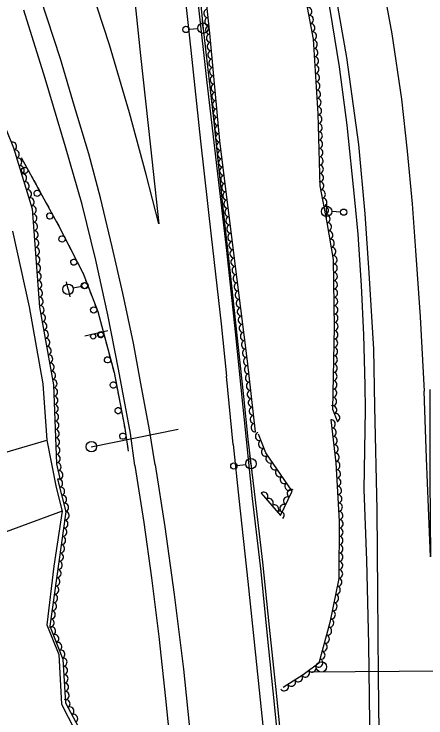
# Model space of a CAD drawing. Extents: x 1722896 to 1754269, y 648279 to 666297.
# Drawn here: x 1725571.5 to 1725769, y 663763.4 to 664101 of the extents above; entities that cross this region are included whole.
import ezdxf

# ---------------------------------------------------------------- set-up
doc = ezdxf.new("R2010")
doc.units = 0
for name, color, linetype in [('DESIGN - PUBLIC HEARING - Shapes', 7, 'Continuous'), ('DESIGN - SCRATCH - User 1', 7, 'Continuous'), ('SURVEY - CENTERLINE - Preliminary', 7, 'Continuous'), ('SURVEY - CENTERLINE - Preliminary Text', 7, 'Continuous'), ('SURVEY - DTM - Breaklines', 7, 'Continuous'), ('SURVEY - VEGETATION - Features with Text', 7, 'Continuous')]:
    doc.layers.add(name, color=color, linetype=linetype)

msp = doc.modelspace()

# ---------------------------------------------------------------- linework, layer by layer
at = {"layer": 'DESIGN - PUBLIC HEARING - Shapes'}
for p, q in [((1725605.44, 663946.71), (1725616.36, 663949.21)), ((1725608.4, 663893.46), (1725650.22, 663901.93)), ((1725608.53, 663893.48), (1725608.53, 663893.48)), ((1725714.15, 663785.43), (1725828.89, 663786.39)), ((1725718.87, 663787.83), (1725718.87, 663787.83))]:
    msp.add_line(p, q, dxfattribs=at)
for centre, radius in [((1725609.44, 663946.37), 1.25), ((1725613.09, 663947.2), 1.25), ((1725608.54, 663893.5), 2.5), ((1725718.88, 663787.84), 2.5)]:
    msp.add_circle(centre, radius, dxfattribs=at)
at = {"layer": 'DESIGN - SCRATCH - User 1'}
for points in [[(1725647.15, 664224), (1725650.36, 664194.91), (1725653.43, 664166.17), (1725656.33, 664139.15), (1725659.79, 664105.4), (1725664, 664068.23), (1725668.69, 664027.14), (1725673.32, 663987.6), (1725677.51, 663948.57), (1725681.25, 663912.36), (1725682.79, 663896.99)], [(1725648.26, 664224.12), (1725652.87, 664181.54), (1725656.27, 664151.24), (1725659.88, 664116.59), (1725662.12, 664093.92), (1725667.19, 664050.68), (1725671.28, 664010.99), (1725675.16, 663976.58), (1725678.96, 663941.12), (1725681.55, 663917.51), (1725683.64, 663897.14)], [(1725574.85, 664032.17), (1725592.98, 663999.31), (1725604.57, 663976.56), (1725611.57, 663958.37), (1725619.46, 663929.01), (1725624.57, 663902.31), (1725626.19, 663891.38)], [(1725574.85, 664032.17), (1725575.98, 664030.11)], [(1725576.76, 664028.71), (1725578.98, 664024.69)], [(1725579.75, 664023.28), (1725580.89, 664021.23)], [(1725580.89, 664021.23), (1725582.02, 664019.17)], [(1725582.79, 664017.77), (1725585.02, 664013.74)], [(1725585.79, 664012.34), (1725586.93, 664010.28)], [(1725586.93, 664010.28), (1725588.06, 664008.22)], [(1725588.83, 664006.82), (1725591.06, 664002.8)], [(1725591.83, 664001.39), (1725592.96, 663999.34)], [(1725592.96, 663999.34), (1725592.98, 663999.31), (1725594.03, 663997.24)], [(1725594.76, 663995.82), (1725596.85, 663991.72)], [(1725597.57, 663990.29), (1725598.64, 663988.2)], [(1725598.64, 663988.2), (1725599.71, 663986.11)], [(1725600.44, 663984.68), (1725602.52, 663980.58)], [(1725603.25, 663979.16), (1725604.32, 663977.06)], [(1725604.32, 663977.06), (1725604.57, 663976.56), (1725605.21, 663974.89)], [(1725605.79, 663973.4), (1725607.44, 663969.11)], [(1725608.02, 663967.61), (1725608.86, 663965.42)], [(1725608.86, 663965.42), (1725609.7, 663963.23)], [(1725610.28, 663961.73), (1725611.57, 663958.37), (1725611.83, 663957.41)], [(1725612.24, 663955.86), (1725612.85, 663953.59)], [(1725612.85, 663953.59), (1725613.46, 663951.32)], [(1725613.88, 663949.78), (1725615.07, 663945.34)], [(1725615.49, 663943.79), (1725616.1, 663941.52)], [(1725616.1, 663941.52), (1725616.71, 663939.25)], [(1725617.12, 663937.71), (1725618.31, 663933.26)], [(1725618.73, 663931.72), (1725619.34, 663929.45)], [(1725619.34, 663929.45), (1725619.46, 663929.01), (1725619.81, 663927.15)], [(1725620.11, 663925.58), (1725620.98, 663921.06)], [(1725621.28, 663919.49), (1725621.72, 663917.18)], [(1725621.72, 663917.18), (1725622.16, 663914.87)], [(1725622.46, 663913.3), (1725623.33, 663908.78)], [(1725623.63, 663907.21), (1725624.07, 663904.9)], [(1725624.07, 663904.9), (1725624.51, 663902.59)], [(1725624.76, 663901.01), (1725625.43, 663896.46)], [(1725682.79, 663896.99), (1725685.71, 663868.6), (1725689.81, 663833.63), (1725692.91, 663802.73), (1725696.15, 663769.94), (1725699.05, 663741.07), (1725701.89, 663712.4), (1725704.24, 663688.13), (1725706.6, 663658.2), (1725709.54, 663618.25), (1725711.24, 663583.69), (1725712.97, 663553.3)], [(1725683.64, 663897.14), (1725686.67, 663872.05), (1725690.55, 663838.1), (1725693.87, 663806.91), (1725697.16, 663775.4), (1725700.33, 663743.32), (1725703.69, 663709), (1725706.64, 663674.28), (1725709.11, 663643.7), (1725711.19, 663613.67), (1725712.86, 663581.97), (1725714.22, 663559.32), (1725714.5, 663553.57)], [(1725625.67, 663894.88), (1725626.01, 663892.56)], [(1725626.01, 663892.56), (1725626.19, 663891.38)]]:
    msp.add_lwpolyline(points, dxfattribs=at)
for centre, start, end in [((1725576.54, 664025.99), 142.146, 142.1362), ((1725582.58, 664015.05), 142.146, 142.1362), ((1725588.62, 664004.1), 142.146, 142.1362), ((1725594.46, 663993.11), 140.2674, 140.2576), ((1725600.13, 663981.97), 140.2674, 140.2576), ((1725605.21, 663970.74), 134.3012, 134.2914), ((1725609.69, 663959.07), 134.3012, 134.2914), ((1725613.02, 663947.19), 128.2975, 128.2877), ((1725616.26, 663935.12), 128.2975, 128.2877), ((1725619.07, 663923.06), 124.0924, 124.0825), ((1725621.42, 663910.78), 124.0924, 124.0825), ((1725623.61, 663898.54), 121.682, 121.6722)]:
    msp.add_arc(centre, 1.5, start, end, dxfattribs=at)
at = {"layer": 'SURVEY - CENTERLINE - Preliminary'}
for points in [[(1725570.7, 663996.78), (1725578.74, 663960.57), (1725585.23, 663923.6), (1725587.23, 663896.57), (1725591.63, 663873.94), (1725594.47, 663862.53), (1725486.9, 663822.98)], [(1725603.43, 663465.81), (1725597.45, 663460.95), (1725587.08, 663454.95), (1725581.22, 663458.66), (1725579.71, 663466.93), (1725583.26, 663472.39), (1725575.2, 663487.51), (1725574.91, 663520.42), (1725573.97, 663551.36), (1725574.22, 663580.34), (1725569.93, 663605.25), (1725564.3, 663638.32), (1725551.11, 663633.35), (1725531.09, 663629.37), (1725518.4, 663628.37), (1725486.9, 663822.98), (1725482.64, 663841.04), (1725482.42, 663865.89), (1725587.23, 663896.57)], [(1725587.23, 663896.57), (1725591.63, 663873.94), (1725594.47, 663862.53), (1725590.58, 663836.19), (1725587.26, 663808.06), (1725592.98, 663793.74), (1725594.27, 663770.06), (1725600.59, 663757.57)]]:
    msp.add_lwpolyline(points, dxfattribs=at)
at = {"layer": 'SURVEY - CENTERLINE - Preliminary Text'}
for points in [[(1725626.58, 664419.39), (1725641.98, 664395.75), (1725653.39, 664375.75), (1725660.31, 664363.17), (1725668.39, 664348.11), (1725675.9, 664333.15), (1725684.43, 664315.55), (1725695.19, 664291.58), (1725702.31, 664274.18), (1725713.03, 664245.7), (1725720.66, 664223.69), (1725726.39, 664205.34), (1725733.31, 664180.93), (1725739.61, 664156.39), (1725745.86, 664127.93), (1725752.65, 664091.44), (1725757.25, 664060.22), (1725759.94, 664035.23), (1725762.45, 664009.99), (1725764.06, 663987.65), (1725766.3, 663955.76), (1725768.12, 663920.16)], [(1725634.42, 664362.75), (1725647.68, 664338.11), (1725657.43, 664318.34), (1725669.51, 664292.41), (1725680.77, 664266.21), (1725691.23, 664238.69), (1725703.61, 664201.63), (1725713.81, 664164.31), (1725723.32, 664123.16), (1725730.99, 664080.19), (1725736.64, 664038.38), (1725739.66, 664005.18), (1725741.68, 663976.87), (1725743.82, 663940.18), (1725744.39, 663912.69)], [(1725635.5, 664351.33), (1725651.51, 664321.01), (1725663.21, 664296.54), (1725675.34, 664268.24), (1725683.86, 664246.11), (1725693.81, 664218.01), (1725700.37, 664197.36), (1725707.33, 664173.9), (1725712.83, 664152.48), (1725718.89, 664123.9), (1725722.96, 664103.12), (1725727.43, 664075.69), (1725731.02, 664047.74), (1725734.76, 664011.85), (1725736.33, 663995.36), (1725737.89, 663970.77), (1725739.02, 663947.13), (1725739.77, 663923.07), (1725739.89, 663911.12)], [(1725617.01, 664220.63), (1725620.68, 664187.18), (1725622.95, 664164.77), (1725625.66, 664138.96), (1725628.71, 664113.46), (1725632.14, 664081.05), (1725636.89, 664037.33), (1725640.97, 664000.32)], [(1725641.07, 664223.26), (1725644.75, 664189.72), (1725647.02, 664167.25), (1725649.71, 664141.66), (1725652.76, 664116.16), (1725656.2, 664083.63), (1725660.95, 664039.96), (1725665.96, 663994.42), (1725670.72, 663952.33), (1725673.37, 663927.37)], [(1725639.07, 663884.83), (1725636.42, 663901.55), (1725632.32, 663923.85), (1725628.71, 663943.06), (1725623.6, 663967.19), (1725618.48, 663989.38), (1725612.91, 664012.9), (1725607.3, 664033.91), (1725600.49, 664056.65), (1725593.76, 664079.52), (1725584.15, 664108.86)], [(1725629.46, 663884.45), (1725627.31, 663899.88), (1725621.63, 663930.7), (1725616.45, 663956.73), (1725610.65, 663982.91), (1725604.08, 664009.62), (1725596.21, 664037.38), (1725586.43, 664070.04), (1725576.16, 664102.87)], [(1725640.97, 664000.32), (1725634.9, 664024.03), (1725626.81, 664053.59), (1725617.28, 664086.17), (1725611.34, 664104.32)], [(1725676.54, 663894.6), (1725673.37, 663927.37)], [(1725770.92, 663920.94), (1725770.93, 663878.35), (1725771.25, 663840.71), (1725769.22, 663887.98), (1725768.12, 663920.16)], [(1725739.89, 663911.12), (1725739.21, 663872.87), (1725740.44, 663838.91), (1725741.51, 663798.8), (1725741.93, 663760.83), (1725742.16, 663725.51), (1725742.51, 663695.68), (1725742.78, 663662.54), (1725743.78, 663626.2), (1725743.58, 663591.37), (1725743.75, 663555.26), (1725744.18, 663532.47), (1725744.32, 663529.96)], [(1725744.39, 663912.69), (1725745.51, 663863.19), (1725745.85, 663823.24), (1725746.09, 663783.58), (1725746.65, 663743.16), (1725747.21, 663701.78), (1725747.93, 663664.26), (1725748.28, 663628.64), (1725748.81, 663592.43), (1725749.55, 663545.95), (1725749.8, 663524.12)], [(1725676.54, 663894.6), (1725679.32, 663868.57), (1725683.52, 663828.76), (1725687.24, 663793.73), (1725691.25, 663755.05), (1725695.34, 663714.87), (1725698.6, 663676.82), (1725701.97, 663633.68), (1725704.21, 663595.33), (1725705.29, 663565.88), (1725705.79, 663550.74)], [(1725629.46, 663884.45), (1725633.75, 663857.12), (1725637.45, 663830.57), (1725640.89, 663802.45), (1725644.09, 663772.73), (1725647.39, 663739.56), (1725650.13, 663710.19), (1725652.52, 663691.36), (1725655.46, 663658.43), (1725658.25, 663623.54), (1725659.87, 663590.49), (1725660.45, 663560.68), (1725660.71, 663549.95)], [(1725639.07, 663884.83), (1725643.84, 663855.02), (1725648.19, 663822.57), (1725652.65, 663786.78), (1725656.13, 663753.93), (1725659.36, 663720.54), (1725662.19, 663689.05), (1725665.06, 663654.22), (1725667.82, 663614.52), (1725669.73, 663578.74), (1725670.87, 663554.16), (1725671.2, 663543.03)]]:
    msp.add_lwpolyline(points, dxfattribs=at)
at = {"layer": 'SURVEY - DTM - Breaklines'}
for p, q in [((1725662.13, 664094.23), (1725661.84, 664097.97)), ((1725655.4, 664093.72), (1725659.63, 664094.04)), ((1725662.13, 664094.23), (1725662.41, 664090.49)), ((1725721.34, 664006.32), (1725721.5, 664010.06)), ((1725721.34, 664006.32), (1725721.17, 664002.57)), ((1725728.08, 664006.02), (1725723.83, 664006.21)), ((1725597.38, 663968.96), (1725596.6, 663972.63)), ((1725597.38, 663968.96), (1725598.16, 663965.3)), ((1725603.98, 663970.36), (1725599.82, 663969.48)), ((1725685.06, 663885.34), (1725684.54, 663889.06)), ((1725678.37, 663884.41), (1725682.58, 663885)), ((1725685.06, 663885.34), (1725685.58, 663881.63))]:
    msp.add_line(p, q, dxfattribs=at)
for centre, radius in [((1725662.13, 664094.23), 2.5), ((1725653.9, 664093.6), 1.5), ((1725721.34, 664006.32), 2.5), ((1725729.58, 664005.96), 1.5), ((1725597.38, 663968.96), 2.5), ((1725605.45, 663970.67), 1.5), ((1725685.06, 663885.34), 2.5), ((1725676.89, 663884.2), 1.5)]:
    msp.add_circle(centre, radius, dxfattribs=at)
at = {"layer": 'SURVEY - VEGETATION - Features with Text'}
for points in [[(1725653.95, 664274.23), (1725665.47, 664248.72), (1725677.2, 664217.4), (1725686.13, 664190.8), (1725693.82, 664166.28), (1725703.92, 664137.72), (1725708.92, 664121.23), (1725714.88, 664088.99), (1725717.17, 664053.1), (1725718.14, 664018.61), (1725721.48, 664000.97), (1725724.53, 663983.29), (1725724.99, 663950.87), (1725724.22, 663911.53), (1725726.55, 663905.47)], [(1725687.29, 663900.66), (1725683.36, 663934.5), (1725676.84, 663986.31), (1725670.14, 664040.13), (1725665.36, 664091.84), (1725659.18, 664149.89), (1725654.8, 664190.71), (1725651.21, 664225.27)], [(1725518.47, 664164.81), (1725537.13, 664125.9), (1725551.64, 664084.72), (1725571.15, 664036.8), (1725580.2, 664007.59), (1725583.73, 663960.44), (1725590.3, 663923.1), (1725591.82, 663885.22), (1725593.6, 663877.38)], [(1725723.42, 663906.31), (1725725.85, 663885.66), (1725727.43, 663857.72), (1725727.2, 663830.33), (1725722.97, 663809.12), (1725717.69, 663789.72), (1725710.2, 663784.12), (1725700.57, 663777.93)], [(1725689.98, 663871.26), (1725699.19, 663860.45), (1725704.88, 663872.1), (1725692.19, 663890.49), (1725688.64, 663899.53)], [(1725592.37, 663877.94), (1725596.25, 663862.18), (1725588.6, 663807.36), (1725594.9, 663791.56), (1725596.2, 663770.65), (1725603.42, 663756.81)]]:
    msp.add_lwpolyline(points, dxfattribs=at)
for centre, major_axis in [((1725664.35, 664101.34), (-0.21, 1.99)), ((1725712.42, 664102.27), (0.36, -1.97)), ((1725664.78, 664097.36), (-0.21, 1.99)), ((1725713.15, 664098.34), (0.36, -1.97)), ((1725713.88, 664094.4), (0.36, -1.97)), ((1725665.2, 664093.38), (-0.21, 1.99)), ((1725714.6, 664090.47), (0.36, -1.97)), ((1725665.59, 664089.4), (-0.18, 1.99)), ((1725665.96, 664085.42), (-0.18, 1.99)), ((1725715.03, 664086.5), (0.13, -2)), ((1725666.33, 664081.44), (-0.18, 1.99)), ((1725715.29, 664082.51), (0.13, -2)), ((1725666.69, 664077.45), (-0.18, 1.99)), ((1725715.55, 664078.52), (0.13, -2)), ((1725667.06, 664073.47), (-0.18, 1.99)), ((1725715.8, 664074.52), (0.13, -2)), ((1725716.06, 664070.53), (0.13, -2)), ((1725667.43, 664069.49), (-0.18, 1.99)), ((1725716.31, 664066.54), (0.13, -2)), ((1725667.8, 664065.5), (-0.18, 1.99)), ((1725668.17, 664061.52), (-0.18, 1.99)), ((1725716.57, 664062.55), (0.13, -2)), ((1725668.53, 664057.54), (-0.18, 1.99)), ((1725716.82, 664058.56), (0.13, -2)), ((1725668.9, 664053.56), (-0.18, 1.99)), ((1725717.08, 664054.56), (0.13, -2)), ((1725669.27, 664049.57), (-0.18, 1.99)), ((1725717.24, 664050.57), (0.06, -2)), ((1725717.35, 664046.57), (0.06, -2)), ((1725669.64, 664045.59), (-0.18, 1.99)), ((1725670.01, 664041.61), (-0.18, 1.99)), ((1725717.47, 664042.57), (0.06, -2)), ((1725570.81, 664037.62), (0.75, -1.85)), ((1725670.45, 664037.63), (-0.25, 1.98)), ((1725717.58, 664038.57), (0.06, -2)), ((1725572.07, 664033.83), (0.59, -1.91)), ((1725670.95, 664033.66), (-0.25, 1.98)), ((1725717.69, 664034.58), (0.06, -2)), ((1725573.25, 664030.01), (0.59, -1.91)), ((1725671.44, 664029.69), (-0.25, 1.98)), ((1725717.81, 664030.58), (0.06, -2)), ((1725574.44, 664026.18), (0.59, -1.91)), ((1725717.92, 664026.58), (0.06, -2)), ((1725575.62, 664022.36), (0.59, -1.91)), ((1725671.93, 664025.72), (-0.25, 1.98)), ((1725718.03, 664022.58), (0.06, -2)), ((1725672.43, 664021.75), (-0.25, 1.98)), ((1725576.81, 664018.54), (0.59, -1.91)), ((1725672.92, 664017.79), (-0.25, 1.98)), ((1725718.15, 664018.58), (0.37, -1.97)), ((1725577.99, 664014.72), (0.59, -1.91)), ((1725673.42, 664013.82), (-0.25, 1.98)), ((1725718.89, 664014.65), (0.37, -1.97)), ((1725579.18, 664010.9), (0.59, -1.91)), ((1725673.91, 664009.85), (-0.25, 1.98)), ((1725719.63, 664010.72), (0.37, -1.97)), ((1725580.24, 664007.06), (0.15, -1.99)), ((1725674.4, 664005.88), (-0.25, 1.98)), ((1725720.38, 664006.79), (0.37, -1.97)), ((1725580.54, 664003.07), (0.15, -1.99)), ((1725721.12, 664002.86), (0.37, -1.97)), ((1725580.84, 663999.08), (0.15, -1.99)), ((1725674.9, 664001.91), (-0.25, 1.98)), ((1725721.83, 663998.92), (0.34, -1.97)), ((1725675.39, 663997.94), (-0.25, 1.98)), ((1725581.14, 663995.09), (0.15, -1.99)), ((1725675.88, 663993.97), (-0.25, 1.98)), ((1725722.51, 663994.98), (0.34, -1.97)), ((1725581.44, 663991.1), (0.15, -1.99)), ((1725676.38, 663990), (-0.25, 1.98)), ((1725723.19, 663991.04), (0.34, -1.97)), ((1725581.74, 663987.12), (0.15, -1.99)), ((1725676.87, 663986.03), (-0.25, 1.98)), ((1725723.87, 663987.1), (0.34, -1.97)), ((1725582.03, 663983.13), (0.15, -1.99)), ((1725724.53, 663983.15), (0.03, -2)), ((1725582.33, 663979.14), (0.15, -1.99)), ((1725677.37, 663982.06), (-0.25, 1.98)), ((1725724.59, 663979.16), (0.03, -2)), ((1725677.87, 663978.09), (-0.25, 1.98)), ((1725582.63, 663975.15), (0.15, -1.99)), ((1725678.37, 663974.12), (-0.25, 1.98)), ((1725724.64, 663975.16), (0.03, -2)), ((1725582.93, 663971.16), (0.15, -1.99)), ((1725678.87, 663970.16), (-0.25, 1.98)), ((1725724.7, 663971.16), (0.03, -2)), ((1725583.23, 663967.17), (0.15, -1.99)), ((1725679.37, 663966.19), (-0.25, 1.98)), ((1725724.76, 663967.16), (0.03, -2)), ((1725583.53, 663963.18), (0.15, -1.99)), ((1725679.87, 663962.22), (-0.25, 1.98)), ((1725724.81, 663963.16), (0.03, -2)), ((1725583.95, 663959.21), (0.35, -1.97)), ((1725724.87, 663959.16), (0.03, -2)), ((1725584.64, 663955.27), (0.35, -1.97)), ((1725680.37, 663958.25), (-0.25, 1.98)), ((1725724.93, 663955.16), (0.03, -2)), ((1725680.87, 663954.28), (-0.25, 1.98)), ((1725585.33, 663951.33), (0.35, -1.97)), ((1725681.37, 663950.31), (-0.25, 1.98)), ((1725724.99, 663951.16), (0.03, -2)), ((1725586.03, 663947.39), (0.35, -1.97)), ((1725681.87, 663946.34), (-0.25, 1.98)), ((1725724.92, 663947.16), (-0.04, -2)), ((1725586.72, 663943.45), (0.35, -1.97)), ((1725682.37, 663942.37), (-0.25, 1.98)), ((1725724.84, 663943.16), (-0.04, -2)), ((1725587.41, 663939.51), (0.35, -1.97)), ((1725682.87, 663938.41), (-0.25, 1.98)), ((1725724.76, 663939.16), (-0.04, -2)), ((1725588.1, 663935.57), (0.35, -1.97)), ((1725724.68, 663935.16), (-0.04, -2)), ((1725588.8, 663931.63), (0.35, -1.97)), ((1725683.36, 663934.44), (-0.23, 1.99)), ((1725683.83, 663930.46), (-0.23, 1.99)), ((1725724.6, 663931.16), (-0.04, -2)), ((1725589.49, 663927.69), (0.35, -1.97)), ((1725684.29, 663926.49), (-0.23, 1.99)), ((1725724.52, 663927.16), (-0.04, -2)), ((1725590.18, 663923.75), (0.35, -1.97)), ((1725684.75, 663922.52), (-0.23, 1.99)), ((1725724.45, 663923.16), (-0.04, -2)), ((1725590.43, 663919.77), (0.08, -2)), ((1725685.21, 663918.54), (-0.23, 1.99)), ((1725724.37, 663919.16), (-0.04, -2)), ((1725590.59, 663915.77), (0.08, -2)), ((1725685.67, 663914.57), (-0.23, 1.99)), ((1725724.29, 663915.17), (-0.04, -2)), ((1725590.75, 663911.77), (0.08, -2)), ((1725724.35, 663911.19), (0.72, -1.87)), ((1725590.91, 663907.78), (0.08, -2)), ((1725686.13, 663910.6), (-0.23, 1.99)), ((1725686.59, 663906.62), (-0.23, 1.99)), ((1725723.65, 663904.33), (0.23, -1.99)), ((1725725.78, 663907.46), (0.72, -1.87)), ((1725591.08, 663903.78), (0.08, -2)), ((1725687.06, 663902.65), (-0.23, 1.99)), ((1725591.24, 663899.78), (0.08, -2)), ((1725689.09, 663898.39), (-0.73, 1.86)), ((1725724.12, 663900.35), (0.23, -1.99)), ((1725591.4, 663895.78), (0.08, -2)), ((1725690.55, 663894.67), (-0.73, 1.86)), ((1725724.59, 663896.38), (0.23, -1.99)), ((1725591.56, 663891.79), (0.08, -2)), ((1725725.05, 663892.41), (0.23, -1.99)), ((1725591.72, 663887.79), (0.08, -2)), ((1725692.01, 663890.94), (-0.73, 1.86)), ((1725725.52, 663888.43), (0.23, -1.99)), ((1725694.18, 663887.6), (-1.14, 1.65)), ((1725725.91, 663884.46), (0.11, -2)), ((1725592.14, 663883.83), (0.44, -1.95)), ((1725696.45, 663884.31), (-1.14, 1.65)), ((1725593.02, 663879.93), (0.44, -1.95)), ((1725698.73, 663881.02), (-1.14, 1.65)), ((1725726.14, 663880.46), (0.11, -2)), ((1725592.85, 663875.99), (0.48, -1.94)), ((1725701, 663877.72), (-1.14, 1.65)), ((1725703.27, 663874.43), (-1.14, 1.65)), ((1725726.37, 663876.47), (0.11, -2)), ((1725593.8, 663872.11), (0.48, -1.94)), ((1725704.37, 663871.05), (0.88, 1.8)), ((1725726.59, 663872.48), (0.11, -2)), ((1725594.76, 663868.23), (0.48, -1.94)), ((1725691.28, 663869.74), (1.3, -1.52)), ((1725702.62, 663867.46), (0.88, 1.8)), ((1725726.82, 663868.48), (0.11, -2)), ((1725595.72, 663864.34), (0.48, -1.94)), ((1725693.87, 663866.69), (1.3, -1.52)), ((1725700.86, 663863.86), (0.88, 1.8)), ((1725727.05, 663864.49), (0.11, -2)), ((1725696.47, 663863.65), (1.3, -1.52)), ((1725699.06, 663860.6), (1.3, -1.52)), ((1725727.27, 663860.49), (0.11, -2)), ((1725596, 663860.42), (-0.28, -1.98)), ((1725595.45, 663856.46), (-0.28, -1.98)), ((1725727.42, 663856.5), (-0.02, -2)), ((1725594.9, 663852.5), (-0.28, -1.98)), ((1725727.38, 663852.5), (-0.02, -2)), ((1725594.34, 663848.54), (-0.28, -1.98)), ((1725727.35, 663848.5), (-0.02, -2)), ((1725593.79, 663844.58), (-0.28, -1.98)), ((1725727.32, 663844.5), (-0.02, -2)), ((1725593.24, 663840.61), (-0.28, -1.98)), ((1725727.28, 663840.5), (-0.02, -2)), ((1725592.69, 663836.65), (-0.28, -1.98)), ((1725727.25, 663836.5), (-0.02, -2)), ((1725592.13, 663832.69), (-0.28, -1.98)), ((1725727.21, 663832.5), (-0.02, -2)), ((1725591.58, 663828.73), (-0.28, -1.98)), ((1725726.84, 663828.54), (-0.39, -1.96)), ((1725591.03, 663824.77), (-0.28, -1.98)), ((1725726.06, 663824.61), (-0.39, -1.96)), ((1725590.47, 663820.81), (-0.28, -1.98)), ((1725725.27, 663820.69), (-0.39, -1.96)), ((1725589.92, 663816.85), (-0.28, -1.98)), ((1725724.49, 663816.77), (-0.39, -1.96)), ((1725589.37, 663812.88), (-0.28, -1.98)), ((1725723.71, 663812.84), (-0.39, -1.96)), ((1725588.81, 663808.92), (-0.28, -1.98)), ((1725722.92, 663808.92), (-0.53, -1.93)), ((1725589.5, 663805.11), (0.74, -1.86)), ((1725721.87, 663805.06), (-0.53, -1.93)), ((1725590.98, 663801.4), (0.74, -1.86)), ((1725720.81, 663801.2), (-0.53, -1.93)), ((1725592.46, 663797.68), (0.74, -1.86)), ((1725719.76, 663797.35), (-0.53, -1.93)), ((1725593.95, 663793.97), (0.74, -1.86)), ((1725718.71, 663793.49), (-0.53, -1.93)), ((1725594.99, 663790.15), (0.12, -2)), ((1725714.41, 663787.27), (-1.6, -1.2)), ((1725717.61, 663789.66), (-1.6, -1.2)), ((1725595.24, 663786.16), (0.12, -2)), ((1725711.2, 663784.87), (-1.6, -1.2)), ((1725595.48, 663782.17), (0.12, -2)), ((1725704.52, 663780.47), (-1.68, -1.08)), ((1725707.89, 663782.63), (-1.68, -1.08)), ((1725595.73, 663778.17), (0.12, -2)), ((1725701.16, 663778.31), (-1.68, -1.08)), ((1725595.98, 663774.18), (0.12, -2)), ((1725596.41, 663770.24), (0.93, -1.77)), ((1725598.26, 663766.7), (0.93, -1.77)), ((1725600.11, 663763.15), (0.93, -1.77))]:
    msp.add_ellipse(centre, major_axis=major_axis, ratio=0.940188, start_param=0, end_param=3.141593, dxfattribs=at)

doc.saveas('drawing.dxf')
